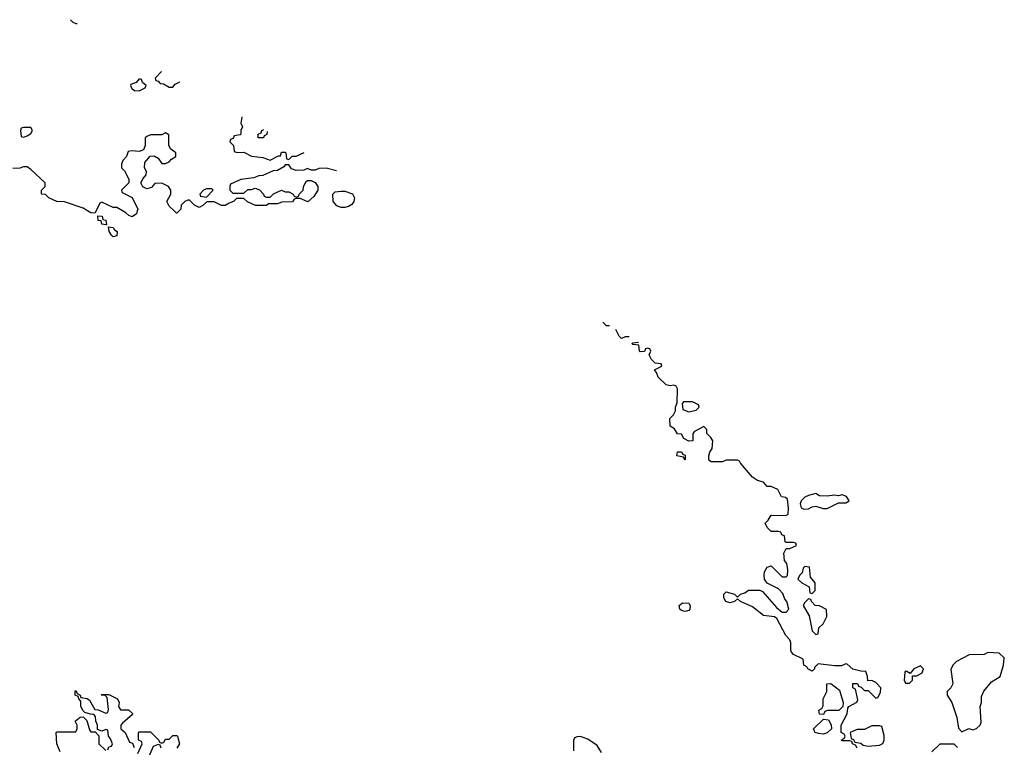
# Model space of a CAD drawing. Header units: inches. Extents: x 2380053 to 2584298, y 380219 to 546618.
# Tile 788 of 788: x 2521390 to 2526658, y 497131 to 501022. Entities that reach past the tile are written whole.
import ezdxf

# ---------------------------------------------------------------- set-up
doc = ezdxf.new("R2010")
doc.units = ezdxf.units.IN
doc.header["$MEASUREMENT"] = 0
doc.layers.add('C5429', color=7, linetype='Continuous')
doc.layers.add('C5520', color=7, linetype='Continuous')

msp = doc.modelspace()

# ---------------------------------------------------------------- linework, layer by layer
at = {"layer": 'C5429', "color": 2}
for points, elevation in [([(2521798.5, 500000), (2521792.7, 499987.3), (2521770, 499988.7), (2521753, 500000)], 46), ([(2522019.4, 500000), (2522015.3, 499984.7), (2521991.6, 499968.4), (2521974.6, 499974.6), (2521958, 499990), (2521940.9, 500000)], 46), ([(2522243.2, 500000), (2522231.6, 499988.4), (2522228.4, 499988.4), (2522216.6, 500000)], 46), ([(2524545, 499386), (2524530, 499386), (2524510.3, 499405.7)], 46), ([(2524650.7, 499326), (2524630, 499326), (2524610, 499318), (2524598, 499330), (2524579.9, 499366.2)], 46), ([(2525870, 497126), (2525862, 497142), (2525846, 497150), (2525842, 497162), (2525830, 497166), (2525790, 497166), (2525786, 497170), (2525802, 497178), (2525806, 497190), (2525802, 497202), (2525786, 497210), (2525786, 497250), (2525818, 497310), (2525820.4, 497339.6), (2525826, 497350), (2525868.4, 497371.6), (2525874.6, 497385.4), (2525862, 497442), (2525848, 497450), (2525847.3, 497472.7), (2525872.7, 497472.7), (2525878, 497458), (2525892.7, 497452.7), (2525910, 497434), (2525930, 497434), (2525970, 497394), (2525982, 497398), (2525996.4, 497423.6), (2525998, 497450), (2525970, 497478), (2525950, 497488), (2525927.3, 497487.3), (2525926, 497510), (2525916.4, 497536.4), (2525890, 497538), (2525848.4, 497548.4), (2525816.4, 497576.4), (2525810, 497578), (2525787.3, 497567.3), (2525750, 497566), (2525662, 497578), (2525642, 497558), (2525642, 497550), (2525630, 497538), (2525606, 497550), (2525602, 497562), (2525586, 497570), (2525582, 497602), (2525530, 497628), (2525520.2, 497640.2), (2525515.3, 497650), (2525515.3, 497690), (2525510, 497706), (2525488.4, 497728.4), (2525440.4, 497820.4), (2525428.4, 497828.4), (2525370, 497835.3), (2525310, 497882), (2525246, 497910), (2525230, 497926), (2525214, 497910), (2525190, 497904), (2525168.7, 497910), (2525158, 497930), (2525158, 497950), (2525170, 497962), (2525214, 497950), (2525230, 497934), (2525246, 497950), (2525270, 497958), (2525290, 497971.3), (2525350, 497972), (2525363.6, 497963.6), (2525439.6, 497879.6), (2525470, 497854), (2525490, 497854), (2525506, 497870), (2525495.3, 497910), (2525484, 497924), (2525473.6, 497953.6), (2525450, 497978), (2525388.7, 498008.7), (2525375.3, 498030), (2525374, 498050), (2525375.3, 498070), (2525390, 498094), (2525410, 498102), (2525470, 498042), (2525490, 498042), (2525498, 498050), (2525500.4, 498080.4), (2525494, 498114), (2525482, 498130), (2525478, 498170), (2525490, 498194), (2525510, 498194), (2525546, 498210), (2525542, 498222), (2525530, 498226), (2525490, 498226), (2525486, 498230), (2525482, 498262), (2525468, 498268), (2525462, 498282), (2525450, 498286), (2525410, 498286), (2525390, 498306), (2525378, 498330), (2525394.6, 498345.4), (2525410, 498372), (2525488.4, 498371.6), (2525502, 498378), (2525504, 498410), (2525498, 498458), (2525487.3, 498467.3), (2525466, 498470), (2525446, 498510), (2525410, 498526), (2525390, 498526), (2525368.9, 498548.9), (2525338, 498558), (2525310, 498575.3), (2525246, 498650), (2525242, 498662), (2525230, 498666), (2525170, 498666), (2525150, 498658), (2525090, 498658), (2525083.1, 498663.1), (2525078, 498670), (2525078, 498690), (2525082, 498710), (2525095.3, 498730), (2525098, 498770), (2525088.4, 498788.4), (2525066, 498810), (2525066, 498830), (2525050, 498846), (2524999.6, 498820.4), (2524992, 498810), (2524992, 498770), (2524970, 498768), (2524943.1, 498783.1), (2524930, 498806), (2524910, 498808), (2524894, 498834), (2524870, 498848), (2524869, 498890), (2524888, 498910), (2524898, 498930), (2524898, 498950), (2524907.3, 498972.7), (2524908.9, 499048.9), (2524902, 499062), (2524890, 499068.7), (2524870, 499064), (2524849.2, 499069.2), (2524806, 499110), (2524796.4, 499136.4), (2524786, 499150), (2524826, 499170), (2524822, 499182), (2524790, 499186), (2524770, 499206), (2524758, 499230), (2524766, 499250), (2524762, 499262), (2524750, 499266), (2524738, 499262), (2524732.7, 499247.3), (2524710, 499246), (2524706, 499250), (2524702, 499282), (2524670, 499286), (2524666, 499290), (2524670, 499294), (2524700.4, 499297.8)], 46), ([(2521862, 497118), (2521867.3, 497132.7), (2521882, 497138), (2521886, 497150), (2521876.4, 497176.4), (2521866, 497190), (2521862, 497222), (2521850, 497226), (2521830, 497218), (2521806, 497226), (2521806, 497250), (2521798, 497270), (2521796.4, 497296.4), (2521787.3, 497307.3), (2521768, 497308), (2521738, 497318), (2521730, 497326), (2521718, 497350), (2521718, 497378), (2521706, 497390), (2521702, 497402), (2521686, 497410), (2521686, 497430), (2521690, 497434), (2521698, 497418), (2521714, 497410), (2521718, 497398), (2521751.6, 497391.6), (2521763.6, 497383.6), (2521792.7, 497332.7), (2521810, 497332), (2521850, 497314), (2521862, 497318), (2521866, 497334), (2521858, 497398), (2521847.3, 497407.3), (2521826, 497410), (2521830, 497414), (2521867.3, 497412.7), (2521914, 497390), (2521922, 497370), (2521918, 497350), (2521930, 497332), (2521971.6, 497331.6), (2521992.7, 497312.7), (2521992.7, 497307.3), (2521939.6, 497260.4), (2521932, 497250), (2521932, 497230), (2521954, 497210), (2521978, 497158), (2521992.7, 497152.7), (2522002, 497130)], 46), ([(2521607.3, 497107.3), (2521588, 497150), (2521586, 497210), (2521590, 497214), (2521690, 497214), (2521698, 497230), (2521698, 497250), (2521686, 497270), (2521712.7, 497292.7), (2521730, 497294), (2521750, 497274), (2521763.6, 497223.6), (2521770, 497214), (2521794, 497214), (2521812.7, 497192.7), (2521814, 497150), (2521850, 497114)], 46), ([(2522022, 497098), (2522046, 497150), (2522042, 497162), (2522026, 497170), (2522026, 497210), (2522030, 497214), (2522090, 497214), (2522134, 497170), (2522138, 497158), (2522150, 497154), (2522162, 497158), (2522170, 497174), (2522190, 497174), (2522210, 497194), (2522230, 497194), (2522234, 497190), (2522244.7, 497150), (2522230, 497126)], 46), ([(2522147.3, 497127.3), (2522142, 497142), (2522130, 497146), (2522104.7, 497135.3), (2522074, 497066)], 46), ([(2524503.2, 497103.2), (2524480.2, 497140.2), (2524430, 497175.3), (2524390, 497188), (2524372.7, 497187.3), (2524358, 497182), (2524352.7, 497167.3), (2524352.7, 497112.7)], 50), ([(2526408, 497130), (2526390, 497148), (2526312.7, 497147.3), (2526270, 497106)], 46)]:
    msp.add_lwpolyline(points, dxfattribs=dict(at, elevation=elevation))
at = {"layer": 'C5429', "color": 2, "elevation": 46}
for points in [[(2521850, 499926), (2521830, 499928.7), (2521826, 499946), (2521810, 499948), (2521807.3, 499972.7), (2521831, 499971), (2521834, 499954), (2521851.1, 499951.1), (2521854, 499926)], [(2521890, 499862), (2521882, 499870), (2521868, 499890), (2521866, 499914), (2521890, 499912), (2521898, 499898), (2521912, 499890), (2521910, 499866)], [(2524990, 498978), (2524942, 498978), (2524934, 498970), (2524938, 498938), (2524970, 498924.7), (2525010, 498934), (2525026, 498950), (2525022, 498962)], [(2524950, 498668), (2524942, 498682), (2524906, 498690), (2524908.9, 498711.1), (2524931.6, 498711.6), (2524938, 498698), (2524950, 498694)], [(2525650, 498488), (2525610, 498478), (2525590, 498468), (2525572, 498450), (2525566, 498434), (2525571.6, 498411.6), (2525585.4, 498405.4), (2525610, 498406), (2525630, 498418), (2525650, 498421), (2525688, 498408), (2525710, 498407.7), (2525770, 498438), (2525810, 498438), (2525828, 498450), (2525812.9, 498472.9), (2525790, 498482), (2525770, 498475.3), (2525750, 498479), (2525710, 498474), (2525670, 498475.3)], [(2525590, 498098), (2525582, 498090), (2525576, 498064), (2525562, 498050), (2525554, 498030), (2525574, 498010), (2525614, 497990), (2525618, 497958), (2525630, 497954), (2525646, 497970), (2525646, 498010), (2525620.4, 498040.4), (2525615.3, 498095.3)], [(2524950, 497858), (2524930, 497862), (2524922, 497870), (2524918, 497890), (2524936.4, 497903.6), (2524970, 497902), (2524978, 497890), (2524976, 497870), (2524970, 497862)], [(2525610, 497926), (2525590, 497906), (2525582, 497890), (2525614.8, 497834.8), (2525630, 497754), (2525650, 497734), (2525662, 497738), (2525666, 497770), (2525688.4, 497791.6), (2525708, 497830), (2525707.3, 497867.3), (2525670, 497888), (2525646, 497890), (2525626, 497910), (2525622, 497922)], [(2526570, 497638), (2526550, 497628), (2526470, 497626), (2526402, 497590), (2526382, 497570), (2526372.7, 497547.3), (2526382, 497470), (2526372, 497450), (2526352, 497430), (2526352, 497410), (2526378, 497370), (2526404.7, 497290), (2526412.7, 497232.7), (2526430, 497214), (2526468.9, 497231.1), (2526490, 497224.7), (2526510, 497232), (2526528, 497250), (2526534.6, 497265.4), (2526528.7, 497350), (2526535.3, 497370), (2526536.4, 497403.6), (2526548.4, 497431.6), (2526590, 497482), (2526635.3, 497510), (2526654, 497570), (2526658, 497610), (2526630, 497635.3)], [(2526210, 497566), (2526174, 497550), (2526154, 497526), (2526136.4, 497536.4), (2526130, 497538), (2526126.4, 497533.6), (2526122, 497490), (2526130, 497474), (2526150, 497474), (2526166, 497490), (2526166, 497514), (2526190, 497514), (2526218, 497530), (2526226, 497550)], [(2525690, 497306), (2525670, 497308), (2525666, 497330), (2525682, 497338), (2525688, 497352), (2525688.9, 497391.1), (2525708, 497430), (2525708, 497470), (2525730, 497472), (2525776, 497436), (2525796, 497370), (2525794, 497350), (2525772, 497328), (2525712.7, 497327.3), (2525698, 497322)], [(2525690, 497202), (2525664.7, 497204.7), (2525646, 497210), (2525640.4, 497220.4), (2525638, 497230), (2525690, 497282), (2525718, 497278), (2525731.6, 497251.6), (2525734, 497230), (2525710, 497208)], [(2525990, 497246), (2525950, 497246), (2525910, 497226), (2525870, 497226), (2525834, 497210), (2525838, 497178), (2525852, 497172), (2525858, 497158), (2525890, 497154), (2525902, 497142), (2525930, 497138), (2525990, 497142), (2526008.4, 497151.6), (2526015.3, 497170), (2526014.6, 497194.6), (2526002, 497242)]]:
    msp.add_lwpolyline(points, close=True, dxfattribs=at)
at = {"layer": 'C5520', "color": 2, "elevation": 46}
for points in [[(2521661.5, 501022.5), (2521674, 501010), (2521690, 501002), (2521697.6, 501002)], [(2522149.5, 500745.5), (2522114, 500710), (2522118, 500698), (2522130, 500694), (2522142, 500682), (2522159.6, 500679.6), (2522190, 500662), (2522210, 500662), (2522222, 500678), (2522246, 500690), (2522246, 500690.8)], [(2522578.4, 500502.1), (2522578, 500502), (2522574, 500470), (2522582, 500450), (2522574, 500430), (2522574, 500410), (2522570, 500406), (2522538, 500402), (2522532.7, 500387.3), (2522518, 500382), (2522514, 500370), (2522534, 500350), (2522538, 500318), (2522552.7, 500312.7), (2522590, 500314), (2522630, 500292), (2522690, 500284.7), (2522730, 500272), (2522774, 500294), (2522786, 500294), (2522790, 500314), (2522810, 500314), (2522814, 500310), (2522818, 500278), (2522830, 500274), (2522848, 500292), (2522870, 500292), (2522911.8, 500312.9)], [(2522216.6, 500000), (2522190, 500026), (2522178, 500050), (2522198, 500090), (2522198, 500110), (2522186, 500130), (2522150, 500148), (2522112.7, 500147.3), (2522095.3, 500124.7), (2522070, 500118), (2522048.7, 500128.7), (2522038, 500150), (2522050, 500174), (2522067.3, 500192.7), (2522068, 500210), (2522058, 500230), (2522060.4, 500259.6), (2522087.3, 500292.7), (2522110, 500294), (2522130, 500282), (2522150, 500254), (2522170, 500254), (2522190, 500262), (2522203.1, 500276.9), (2522226, 500290), (2522226, 500310), (2522198, 500330), (2522188, 500350), (2522187.3, 500407.3), (2522170, 500418), (2522150, 500406), (2522090, 500406), (2522070, 500398), (2522062, 500390), (2522062, 500350), (2522052.7, 500327.3), (2522030, 500318), (2521990, 500322), (2521970, 500318), (2521962, 500290), (2521942, 500270), (2521934, 500250), (2521934, 500230), (2521950, 500214), (2521974, 500170), (2521974, 500150), (2521934, 500110), (2521938, 500098), (2521991.1, 500071.1), (2522022, 500010), (2522019.4, 500000)], [(2522714.7, 500424.8), (2522711.6, 500408.4), (2522698, 500402), (2522694, 500390), (2522666, 500390), (2522666, 500410), (2522682, 500418), (2522686, 500430), (2522696.4, 500435.2)], [(2521753, 500000), (2521730, 500015.3), (2521630, 500048.7), (2521589.3, 500049.3), (2521546, 500070), (2521527.3, 500087.3), (2521506, 500090), (2521506, 500110), (2521526, 500130), (2521526, 500150), (2521450, 500222), (2521430, 500235.3), (2521410, 500235.3), (2521390, 500228), (2521352.7, 500227.3)], [(2523084.9, 500214.7), (2523030, 500228), (2522990, 500226), (2522970, 500218), (2522950, 500218), (2522930, 500226), (2522910, 500218), (2522870, 500215.3), (2522844, 500224), (2522830, 500246), (2522810, 500246), (2522803.6, 500236.4), (2522770, 500215.3), (2522745.4, 500214.6), (2522691.6, 500188.4), (2522670, 500188), (2522643.6, 500176.4), (2522572.7, 500167.3), (2522518, 500142), (2522514, 500130), (2522514, 500110), (2522530, 500094), (2522590, 500094), (2522610, 500114), (2522630, 500114), (2522650, 500122), (2522672.7, 500112.7), (2522694, 500090), (2522698, 500078), (2522710, 500074), (2522730, 500074), (2522748.4, 500091.6), (2522790, 500111.3), (2522810, 500102), (2522830, 500102), (2522854, 500090), (2522858, 500078), (2522870, 500074), (2522882, 500078), (2522886, 500090), (2522906, 500110), (2522908, 500130), (2522923.1, 500156.9), (2522930, 500162), (2522950, 500162), (2522971, 500151), (2522984.7, 500130), (2522984.7, 500110), (2522963.6, 500076.4), (2522931.6, 500048.4), (2522890, 500066), (2522870, 500066), (2522858, 500062), (2522850, 500048), (2522792.7, 500047.3), (2522770, 500038), (2522722, 500038), (2522710, 500028), (2522651.6, 500028.4), (2522608.4, 500048.4), (2522590, 500066), (2522550, 500066), (2522534, 500050), (2522510, 500042), (2522490, 500029), (2522470, 500029), (2522430, 500048.7), (2522391.6, 500048.4), (2522370, 500028), (2522350, 500018), (2522326, 500030), (2522298, 500058), (2522290, 500058), (2522274, 500050), (2522254, 500030), (2522251.6, 500008.4), (2522243.2, 500000)], [(2521940.9, 500000), (2521910, 500018), (2521890, 500018), (2521830, 500046), (2521818, 500042), (2521798.5, 500000)]]:
    msp.add_lwpolyline(points, dxfattribs=at)
for points in [[(2522030, 500706), (2522012.7, 500687.3), (2521984.7, 500675.3), (2521982, 500670), (2521990, 500654), (2522003.6, 500643.6), (2522030, 500642), (2522062, 500658), (2522066, 500670), (2522047.3, 500687.3), (2522042, 500702)], [(2521450, 500446), (2521410, 500446), (2521398, 500442), (2521394, 500430), (2521398, 500398), (2521410, 500394), (2521430, 500402), (2521450, 500414), (2521458, 500430)], [(2522418, 500118), (2522390, 500118), (2522374, 500110), (2522354, 500090), (2522358, 500078), (2522390, 500074), (2522426, 500110)], [(2523110, 500017.2), (2523086.3, 500026.3), (2523068, 500050), (2523066, 500090), (2523078, 500102), (2523110, 500106), (2523130, 500104.7), (2523171.1, 500091.1), (2523182, 500070), (2523178, 500050), (2523166.4, 500033.6), (2523150, 500024), (2523130, 500017.2)]]:
    msp.add_lwpolyline(points, close=True, dxfattribs=at)

doc.saveas('drawing.dxf')
